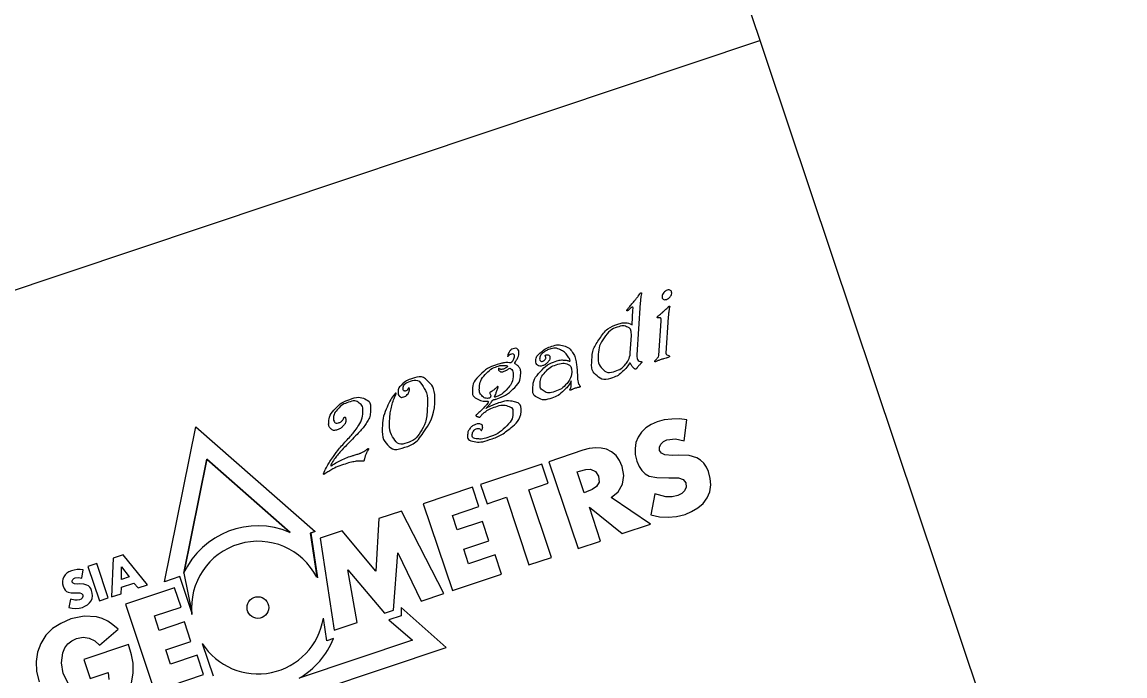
# Model space of a CAD drawing. Extents: x 469981 to 472086, y 246785 to 247785.
# Drawn here: x 472060.39 to 472086.15, y 247515.69 to 247530.97 of the extents above; entities that cross this region are included whole.
import ezdxf

# ---------------------------------------------------------------- set-up
doc = ezdxf.new("R2010")
doc.units = 0
doc.layers.add('RAMI_PLAN_####_TKST_#', color=7, linetype='Continuous')

msp = doc.modelspace()

# ---------------------------------------------------------------- linework, layer by layer
at = {"layer": 'RAMI_PLAN_####_TKST_#'}
for p, q in [((471989.915, 247501.146), (472077.618, 247530.544)), ((472064.161, 247518.092), (472064.351, 247517.173)), ((472064.354, 247517.131), (472064.351, 247517.173)), ((472064.593, 247516.451), (472064.847, 247515.692))]:
    msp.add_line(p, q, dxfattribs=at)
for points in [[(472086.148, 247505.099), (471575.094, 247333.794), (471481.337, 247613.498), (471992.39, 247784.804)], [(472075.917, 247521.674), (472075.744, 247521.698), (472075.564, 247521.696), (472075.387, 247521.675), (472075.221, 247521.63), (472075.078, 247521.568), (472074.954, 247521.49), (472074.853, 247521.391), (472074.777, 247521.274), (472074.726, 247521.144), (472074.704, 247521.006), (472074.709, 247520.864), (472074.747, 247520.713), (472074.8, 247520.589), (472074.864, 247520.49), (472074.937, 247520.415), (472075.032, 247520.363), (472075.213, 247520.326), (472075.491, 247520.323), (472075.722, 247520.32), (472075.832, 247520.281), (472075.892, 247520.202), (472075.901, 247520.107), (472075.861, 247520.019), (472075.795, 247519.953), (472075.703, 247519.91), (472075.571, 247519.881), (472075.427, 247519.881), (472075.167, 247519.945), (472075.077, 247519.459), (472075.278, 247519.412), (472075.479, 247519.399), (472075.675, 247519.415), (472075.873, 247519.467), (472076.026, 247519.533), (472076.171, 247519.618), (472076.292, 247519.725), (472076.391, 247519.852), (472076.45, 247519.996), (472076.474, 247520.158), (472076.458, 247520.307), (472076.417, 247520.468), (472076.371, 247520.573), (472076.31, 247520.663), (472076.231, 247520.732), (472076.144, 247520.79), (472075.965, 247520.841), (472075.727, 247520.853), (472075.578, 247520.847), (472075.403, 247520.86), (472075.322, 247520.894), (472075.278, 247520.96), (472075.273, 247521.036), (472075.307, 247521.107), (472075.371, 247521.169), (472075.45, 247521.207), (472075.647, 247521.231), (472075.848, 247521.185)], [(472074.145, 247519.861), (472074.311, 247519.997), (472074.411, 247520.177), (472074.439, 247520.372), (472074.4, 247520.585), (472074.339, 247520.724), (472074.26, 247520.841), (472074.158, 247520.928), (472074.037, 247520.989), (472073.915, 247521.018), (472073.785, 247521.025), (472073.636, 247521.007), (472073.484, 247520.965), (472072.691, 247520.699), (472073.372, 247518.67), (472073.898, 247518.845), (472073.638, 247519.636), (472074.405, 247519.017), (472075.069, 247519.239)], [(472072.226, 247520.041), (472072.678, 247520.194), (472072.527, 247520.644), (472071.098, 247520.165), (472071.249, 247519.714), (472071.698, 247519.866), (472072.227, 247518.288), (472072.754, 247518.463)], [(472073.355, 247520.462), (472073.406, 247520.481), (472073.552, 247520.517), (472073.666, 247520.521), (472073.783, 247520.469), (472073.85, 247520.357), (472073.864, 247520.223), (472073.803, 247520.115), (472073.706, 247520.049), (472073.569, 247519.993), (472073.519, 247519.974)], [(472071.058, 247519.65), (472070.907, 247520.101), (472069.758, 247519.716), (472070.44, 247517.687), (472071.587, 247518.072), (472071.436, 247518.524), (472070.815, 247518.315), (472070.702, 247518.651), (472071.291, 247518.849), (472071.138, 247519.301), (472070.551, 247519.104), (472070.438, 247519.443)], [(472067.678, 247516.763), (472068.21, 247516.94), (472067.992, 247518.171), (472068.854, 247517.156), (472069.062, 247517.227), (472069.167, 247518.567), (472069.708, 247517.442), (472070.237, 247517.621), (472069.249, 247519.545), (472068.721, 247519.37), (472068.646, 247518.14), (472067.867, 247519.082), (472067.349, 247518.91)], [(472062.131, 247518.316), (472061.923, 247518.247), (472062.192, 247517.444), (472062.4, 247517.514)], [(472061.812, 247518.168), (472061.743, 247518.176), (472061.672, 247518.176), (472061.602, 247518.167), (472061.537, 247518.15), (472061.48, 247518.126), (472061.432, 247518.094), (472061.392, 247518.055), (472061.361, 247518.009), (472061.341, 247517.957), (472061.332, 247517.904), (472061.334, 247517.847), (472061.349, 247517.788), (472061.37, 247517.738), (472061.395, 247517.699), (472061.426, 247517.669), (472061.462, 247517.649), (472061.534, 247517.634), (472061.643, 247517.634), (472061.735, 247517.632), (472061.778, 247517.616), (472061.802, 247517.585), (472061.805, 247517.547), (472061.79, 247517.513), (472061.764, 247517.488), (472061.727, 247517.47), (472061.675, 247517.459), (472061.619, 247517.459), (472061.515, 247517.484), (472061.48, 247517.292), (472061.56, 247517.273), (472061.639, 247517.268), (472061.717, 247517.275), (472061.794, 247517.294), (472061.856, 247517.32), (472061.912, 247517.354), (472061.961, 247517.397), (472061.999, 247517.446), (472062.023, 247517.503), (472062.031, 247517.567), (472062.026, 247517.626), (472062.009, 247517.69), (472061.991, 247517.732), (472061.967, 247517.767), (472061.938, 247517.795), (472061.902, 247517.817), (472061.831, 247517.838), (472061.737, 247517.842), (472061.678, 247517.84), (472061.609, 247517.845), (472061.577, 247517.859), (472061.56, 247517.885), (472061.557, 247517.915), (472061.571, 247517.944), (472061.596, 247517.967), (472061.627, 247517.982), (472061.705, 247517.992), (472061.784, 247517.974)], [(472064.099, 247517.302), (472063.948, 247517.754), (472062.802, 247517.369), (472063.482, 247515.339), (472064.628, 247515.724), (472064.477, 247516.175), (472063.854, 247515.965), (472063.741, 247516.303), (472064.329, 247516.5), (472064.177, 247516.953), (472063.59, 247516.755), (472063.478, 247517.093)]]:
    msp.add_lwpolyline(points, close=True, dxfattribs=at)
for points in [[(472074.634, 247523.9), (472074.656, 247524.244)], [(472074.826, 247524.408), (472074.748, 247523.193)], [(472075.262, 247523.18), (472075.314, 247523.993)], [(472075.479, 247524.074), (472075.425, 247523.232)], [(472074.592, 247523.24), (472074.618, 247523.65)], [(472073.216, 247522.473), (472073.216, 247522.587)], [(472064.351, 247517.173), (472064.069, 247518.014), (472063.715, 247517.89), (472064.448, 247521.514)], [(472064.351, 247517.173), (472064.069, 247518.014), (472063.715, 247517.89), (472064.448, 247521.514)], [(472064.448, 247521.514), (472067.23, 247519.064), (472067.119, 247519.025), (472067.273, 247517.997)], [(472064.448, 247521.514), (472067.23, 247519.064), (472067.132, 247519.032), (472067.286, 247517.986)], [(472064.161, 247518.092), (472064.705, 247520.756), (472066.645, 247519.047)], [(472066.645, 247519.047), (472064.705, 247520.756), (472064.161, 247518.092)], [(472067.427, 247520.405), (472067.429, 247520.418)], [(472062.998, 247517.863), (472063.095, 247517.747), (472063.318, 247517.822), (472062.745, 247518.522), (472062.517, 247518.446), (472062.475, 247517.539), (472062.698, 247517.614), (472062.709, 247517.766), (472062.998, 247517.863)], [(472062.885, 247518.007), (472062.707, 247517.947), (472062.71, 247518.238), (472062.885, 247518.007)], [(472063.233, 247515.523), (472062.904, 247513.881), (472070.295, 247516.36), (472069.238, 247517.291), (472069.244, 247517.097), (472068.954, 247517.004), (472069.506, 247516.525), (472066.862, 247515.641)], [(472061.464, 247515.524), (472061.35, 247515.75), (472061.307, 247515.997), (472061.337, 247516.232), (472061.387, 247516.349), (472061.457, 247516.442), (472061.549, 247516.515), (472061.661, 247516.568), (472061.813, 247516.596), (472061.955, 247516.577), (472062.087, 247516.514), (472062.198, 247516.413), (472062.628, 247516.783), (472062.51, 247516.888), (472062.392, 247516.971), (472062.258, 247517.031), (472062.124, 247517.072), (472061.834, 247517.089), (472061.522, 247517.023), (472061.291, 247516.921), (472061.098, 247516.797), (472060.941, 247516.642), (472060.823, 247516.452), (472060.745, 247516.244), (472060.712, 247516.026), (472060.725, 247515.793), (472060.785, 247515.552)], [(472067.664, 247516.567), (472067.505, 247516.513), (472067.424, 247517.039)], [(472062.939, 247515.528), (472062.98, 247515.756), (472062.979, 247515.988), (472062.941, 247516.184), (472062.87, 247516.43), (472061.826, 247516.08), (472061.976, 247515.629), (472062.4, 247515.771), (472062.41, 247515.611)]]:
    msp.add_lwpolyline(points, dxfattribs=at)
msp.add_circle((472065.895, 247517.289), 0.253, dxfattribs=at)
for radius, start, end in [(1.911, 66.9117, 155.1794), (1.911, 66.9117, 155.1794), (1.549, 27.1701, 185.8845), (1.549, 27.1701, 185.8845), (1.549, 212.7566, 350.6816), (1.911, 300.3965, 337.7753)]:
    msp.add_arc((472065.895, 247517.289), radius, start, end, dxfattribs=at)
for points in [[(472074.656, 247524.244), (472074.658, 247524.279), (472074.657, 247524.299), (472074.656, 247524.318), (472074.627, 247524.305), (472074.612, 247524.299), (472074.584, 247524.272), (472074.547, 247524.235), (472074.54, 247524.231), (472074.533, 247524.225), (472074.528, 247524.223), (472074.512, 247524.218), (472074.513, 247524.232), (472074.513, 247524.238), (472074.522, 247524.252), (472074.531, 247524.266), (472074.575, 247524.319), (472074.655, 247524.413), (472074.681, 247524.444), (472074.727, 247524.5), (472074.781, 247524.574), (472074.819, 247524.626), (472074.83, 247524.637), (472074.833, 247524.64), (472074.838, 247524.643), (472074.842, 247524.645), (472074.844, 247524.646), (472074.856, 247524.65), (472074.855, 247524.631), (472074.841, 247524.548), (472074.839, 247524.536), (472074.829, 247524.468), (472074.826, 247524.408)], [(472075.56, 247524.633), (472075.557, 247524.59), (472075.522, 247524.549), (472075.486, 247524.508), (472075.439, 247524.492), (472075.393, 247524.477), (472075.363, 247524.498), (472075.333, 247524.519), (472075.336, 247524.563), (472075.339, 247524.607), (472075.375, 247524.649), (472075.412, 247524.691), (472075.457, 247524.706), (472075.503, 247524.722), (472075.533, 247524.699), (472075.563, 247524.677), (472075.56, 247524.633)], [(472075.314, 247523.993), (472075.318, 247524.054), (472075.289, 247524.064), (472075.249, 247524.064), (472075.234, 247524.063), (472075.219, 247524.063), (472075.219, 247524.073), (472075.22, 247524.08), (472075.233, 247524.092), (472075.245, 247524.105), (472075.276, 247524.129), (472075.321, 247524.166), (472075.346, 247524.188), (472075.408, 247524.244), (472075.444, 247524.279), (472075.479, 247524.314), (472075.488, 247524.323), (472075.498, 247524.332), (472075.502, 247524.333), (472075.519, 247524.339), (472075.512, 247524.315), (472075.504, 247524.286), (472075.494, 247524.223), (472075.484, 247524.159), (472075.479, 247524.074)], [(472074.857, 247523.009), (472074.85, 247523.003), (472074.836, 247522.988), (472074.812, 247522.962), (472074.796, 247522.944), (472074.781, 247522.926), (472074.762, 247522.903), (472074.748, 247522.887), (472074.744, 247522.881), (472074.733, 247522.866), (472074.723, 247522.863), (472074.716, 247522.861), (472074.703, 247522.865), (472074.675, 247522.875), (472074.639, 247522.924), (472074.6, 247522.978), (472074.586, 247523.028), (472074.519, 247522.902), (472074.415, 247522.804), (472074.312, 247522.706), (472074.196, 247522.667), (472073.959, 247522.587), (472073.819, 247522.703), (472073.679, 247522.819), (472073.695, 247523.077), (472073.712, 247523.336), (472073.878, 247523.574), (472074.055, 247523.829), (472074.306, 247523.913), (472074.411, 247523.948), (472074.493, 247523.943), (472074.566, 247523.94), (472074.634, 247523.9)], [(472074.618, 247523.65), (472074.627, 247523.796), (472074.525, 247523.845), (472074.434, 247523.889), (472074.289, 247523.84), (472074.115, 247523.782), (472073.984, 247523.589), (472073.859, 247523.405), (472073.847, 247523.216), (472073.832, 247522.989), (472073.937, 247522.875), (472074.051, 247522.751), (472074.254, 247522.819), (472074.383, 247522.862), (472074.478, 247522.972), (472074.583, 247523.094), (472074.592, 247523.24)], [(472072.043, 247521.871), (472072.03, 247521.674), (472071.786, 247521.476), (472071.574, 247521.304), (472071.295, 247521.21), (472071.093, 247521.143), (472070.947, 247521.17), (472070.786, 247521.199), (472070.795, 247521.333), (472070.8, 247521.414), (472070.852, 247521.478), (472070.905, 247521.543), (472070.982, 247521.569), (472071.055, 247521.593), (472071.097, 247521.578), (472071.14, 247521.562), (472071.144, 247521.512), (472071.146, 247521.5), (472071.145, 247521.494), (472071.143, 247521.468), (472071.127, 247521.442), (472071.119, 247521.432), (472071.114, 247521.43), (472071.106, 247521.428), (472071.104, 247521.434), (472071.091, 247521.464), (472071.063, 247521.471), (472071.035, 247521.478), (472070.996, 247521.464), (472070.959, 247521.452), (472070.932, 247521.414), (472070.905, 247521.376), (472070.903, 247521.341), (472070.897, 247521.243), (472071.025, 247521.232), (472071.137, 247521.221), (472071.301, 247521.277), (472071.502, 247521.344), (472071.665, 247521.497), (472071.841, 247521.662), (472071.851, 247521.819), (472071.86, 247521.957), (472071.732, 247522), (472071.616, 247522.039), (472071.449, 247521.983), (472071.296, 247521.932), (472071.191, 247521.852), (472071.136, 247521.81), (472071.084, 247521.747), (472071.072, 247521.733), (472071.059, 247521.741), (472071.033, 247521.748), (472071.017, 247521.755), (472071.001, 247521.761), (472070.991, 247521.768), (472070.981, 247521.774), (472070.995, 247521.791), (472070.996, 247521.792), (472071.066, 247521.856), (472071.09, 247521.877), (472071.128, 247521.916), (472071.201, 247521.988), (472071.242, 247522.041), (472071.272, 247522.078), (472071.296, 247522.122), (472071.154, 247522.099), (472071.04, 247522.154), (472070.896, 247522.224), (472070.906, 247522.385), (472070.918, 247522.563), (472071.09, 247522.732), (472071.25, 247522.889), (472071.461, 247522.959), (472071.575, 247522.998), (472071.651, 247523.008), (472071.728, 247523.019), (472071.812, 247523.003), (472071.839, 247523.039), (472071.856, 247523.073), (472071.879, 247523.12), (472071.882, 247523.164), (472071.885, 247523.199), (472071.867, 247523.213), (472071.845, 247523.231), (472071.803, 247523.213), (472071.781, 247523.206), (472071.763, 247523.191), (472071.757, 247523.185), (472071.742, 247523.167), (472071.735, 247523.159), (472071.731, 247523.16), (472071.728, 247523.161), (472071.73, 247523.172), (472071.739, 247523.217), (472071.763, 247523.257), (472071.799, 247523.317), (472071.853, 247523.335), (472071.928, 247523.36), (472071.963, 247523.325), (472071.994, 247523.295), (472071.989, 247523.222), (472071.985, 247523.166), (472071.947, 247523.093), (472071.914, 247523.029), (472071.877, 247522.992), (472071.962, 247522.959), (472072.001, 247522.898), (472072.04, 247522.838), (472072.033, 247522.736), (472072.022, 247522.558), (472071.849, 247522.392), (472071.689, 247522.239), (472071.466, 247522.165), (472071.446, 247522.158), (472071.421, 247522.151), (472071.396, 247522.145), (472071.382, 247522.141), (472071.358, 247522.099), (472071.303, 247522.033), (472071.247, 247521.967), (472071.209, 247521.931), (472071.277, 247521.974), (472071.347, 247522.005), (472071.418, 247522.037), (472071.495, 247522.063), (472071.713, 247522.136), (472071.867, 247522.103), (472072.055, 247522.063), (472072.043, 247521.871)], [(472073.216, 247522.587), (472073.16, 247522.471), (472073.04, 247522.359), (472072.907, 247522.235), (472072.767, 247522.188), (472072.57, 247522.122), (472072.442, 247522.187), (472072.306, 247522.255), (472072.318, 247522.44), (472072.329, 247522.627), (472072.494, 247522.805), (472072.651, 247522.976), (472072.86, 247523.046), (472072.961, 247523.08), (472073.051, 247523.073), (472073.141, 247523.067), (472073.187, 247523.03), (472073.19, 247523.083), (472073.132, 247523.167), (472073.063, 247523.266), (472072.965, 247523.311), (472072.841, 247523.37), (472072.703, 247523.324), (472072.617, 247523.295), (472072.554, 247523.241), (472072.481, 247523.178), (472072.477, 247523.11), (472072.474, 247523.071), (472072.494, 247523.053), (472072.513, 247523.034), (472072.55, 247523.047), (472072.576, 247523.056), (472072.596, 247523.078), (472072.617, 247523.1), (472072.618, 247523.122), (472072.619, 247523.138), (472072.615, 247523.151), (472072.612, 247523.165), (472072.609, 247523.176), (472072.606, 247523.183), (472072.611, 247523.187), (472072.614, 247523.189), (472072.628, 247523.194), (472072.663, 247523.202), (472072.691, 247523.184), (472072.719, 247523.166), (472072.717, 247523.131), (472072.713, 247523.074), (472072.662, 247523.02), (472072.612, 247522.966), (472072.549, 247522.945), (472072.475, 247522.92), (472072.429, 247522.951), (472072.383, 247522.981), (472072.388, 247523.061), (472072.395, 247523.166), (472072.515, 247523.263), (472072.62, 247523.348), (472072.765, 247523.396), (472072.907, 247523.444), (472073.039, 247523.405), (472073.172, 247523.365), (472073.248, 247523.247), (472073.302, 247523.165), (472073.328, 247523.024), (472073.345, 247522.935), (472073.354, 247522.773), (472073.364, 247522.611), (472073.374, 247522.552), (472073.378, 247522.523), (472073.395, 247522.5), (472073.412, 247522.48), (472073.417, 247522.474)], [(472075.425, 247523.232), (472075.424, 247523.212), (472075.449, 247523.198), (472075.471, 247523.187), (472075.495, 247523.177)], [(472071.859, 247522.68), (472071.864, 247522.757), (472071.847, 247522.805), (472071.83, 247522.854), (472071.782, 247522.891), (472071.752, 247522.863), (472071.721, 247522.844), (472071.691, 247522.825), (472071.652, 247522.812), (472071.579, 247522.788), (472071.541, 247522.813), (472071.511, 247522.832), (472071.513, 247522.865), (472071.514, 247522.878), (472071.519, 247522.88), (472071.523, 247522.881), (472071.529, 247522.877), (472071.546, 247522.862), (472071.557, 247522.859), (472071.587, 247522.849), (472071.63, 247522.864), (472071.661, 247522.874), (472071.687, 247522.89), (472071.713, 247522.906), (472071.734, 247522.925), (472071.701, 247522.947), (472071.634, 247522.949), (472071.566, 247522.951), (472071.495, 247522.927), (472071.331, 247522.873), (472071.205, 247522.733), (472071.079, 247522.593), (472071.069, 247522.444), (472071.061, 247522.314), (472071.127, 247522.242), (472071.193, 247522.171), (472071.322, 247522.181), (472071.331, 247522.208), (472071.333, 247522.229), (472071.335, 247522.265), (472071.312, 247522.296), (472071.304, 247522.308), (472071.324, 247522.321), (472071.343, 247522.334), (472071.357, 247522.343), (472071.371, 247522.351), (472071.398, 247522.371), (472071.426, 247522.391), (472071.445, 247522.409), (472071.464, 247522.426), (472071.487, 247522.447), (472071.495, 247522.457), (472071.5, 247522.454), (472071.505, 247522.452), (472071.504, 247522.441), (472071.502, 247522.413), (472071.472, 247522.337), (472071.441, 247522.26), (472071.414, 247522.205), (472071.436, 247522.209), (472071.459, 247522.217), (472071.597, 247522.263), (472071.721, 247522.401), (472071.85, 247522.546), (472071.859, 247522.68)], [(472073.224, 247522.789), (472073.233, 247522.926), (472073.131, 247522.972), (472073.03, 247523.018), (472072.857, 247522.96), (472072.716, 247522.913), (472072.606, 247522.791), (472072.496, 247522.668), (472072.487, 247522.54), (472072.479, 247522.403), (472072.579, 247522.345), (472072.68, 247522.287), (472072.827, 247522.336), (472072.997, 247522.393), (472073.106, 247522.519), (472073.215, 247522.645), (472073.224, 247522.789)], [(472074.748, 247523.193), (472074.743, 247523.122), (472074.767, 247523.083), (472074.791, 247523.045), (472074.854, 247523.036), (472074.867, 247523.034), (472074.867, 247523.024), (472074.866, 247523.017), (472074.857, 247523.009)], [(472075.495, 247523.177), (472075.509, 247523.168), (472075.508, 247523.159), (472075.508, 247523.144), (472075.479, 247523.135), (472075.456, 247523.127), (472075.441, 247523.123), (472075.362, 247523.102), (472075.336, 247523.094), (472075.29, 247523.078), (472075.261, 247523.066), (472075.232, 247523.054), (472075.195, 247523.039), (472075.164, 247523.029), (472075.165, 247523.044), (472075.166, 247523.051), (472075.18, 247523.071), (472075.214, 247523.106), (472075.23, 247523.125), (472075.261, 247523.159), (472075.262, 247523.18)], [(472070.028, 247522.066), (472070.007, 247521.751), (472069.805, 247521.444), (472069.594, 247521.124), (472069.326, 247521.034), (472069.066, 247520.947), (472068.925, 247521.093), (472068.785, 247521.238), (472068.806, 247521.571), (472068.818, 247521.759), (472068.915, 247521.98), (472068.994, 247522.162), (472069.09, 247522.28), (472069.11, 247522.305), (472069.116, 247522.301), (472069.122, 247522.297), (472069.122, 247522.289), (472069.121, 247522.281), (472069.12, 247522.277), (472069.117, 247522.269), (472069.114, 247522.262), (472069.061, 247522.146), (472069.023, 247522.007), (472068.986, 247521.867), (472068.978, 247521.748), (472068.956, 247521.408), (472069.067, 247521.241), (472069.178, 247521.073), (472069.38, 247521.14), (472069.569, 247521.204), (472069.691, 247521.389), (472069.83, 247521.601), (472069.851, 247521.929), (472069.873, 247522.269), (472069.752, 247522.457), (472069.635, 247522.639), (472069.459, 247522.58), (472069.297, 247522.525), (472069.289, 247522.402), (472069.287, 247522.372), (472069.306, 247522.358), (472069.325, 247522.345), (472069.352, 247522.354), (472069.371, 247522.36), (472069.386, 247522.378), (472069.4, 247522.399), (472069.405, 247522.408), (472069.411, 247522.417), (472069.42, 247522.42), (472069.428, 247522.423), (472069.431, 247522.412), (472069.435, 247522.402), (472069.433, 247522.375), (472069.433, 247522.367), (472069.427, 247522.337), (472069.421, 247522.307), (472069.385, 247522.267), (472069.349, 247522.228), (472069.308, 247522.214), (472069.244, 247522.192), (472069.205, 247522.227), (472069.166, 247522.262), (472069.17, 247522.336), (472069.176, 247522.423), (472069.268, 247522.51), (472069.361, 247522.597), (472069.483, 247522.638), (472069.734, 247522.722), (472069.891, 247522.557), (472070.048, 247522.391), (472070.028, 247522.066)], [(472073.417, 247522.474), (472073.425, 247522.464), (472073.424, 247522.458), (472073.424, 247522.446), (472073.404, 247522.439), (472073.399, 247522.437), (472073.362, 247522.429), (472073.326, 247522.42), (472073.292, 247522.409), (472073.269, 247522.401), (472073.241, 247522.388), (472073.213, 247522.375), (472073.207, 247522.373), (472073.178, 247522.363), (472073.179, 247522.377), (472073.179, 247522.381), (472073.186, 247522.392), (472073.199, 247522.412), (472073.207, 247522.432), (472073.215, 247522.452), (472073.216, 247522.473)], [(472067.429, 247520.418), (472067.441, 247520.462), (472067.503, 247520.573), (472067.561, 247520.676), (472067.625, 247520.773), (472067.745, 247520.952), (472067.954, 247521.182), (472068.162, 247521.413), (472068.222, 247521.504), (472068.334, 247521.674), (472068.346, 247521.856), (472068.355, 247522), (472068.263, 247522.069), (472068.167, 247522.14), (472068.006, 247522.086), (472067.868, 247522.039), (472067.768, 247521.934), (472067.668, 247521.828), (472067.662, 247521.729), (472067.658, 247521.659), (472067.686, 247521.625), (472067.718, 247521.585), (472067.782, 247521.606), (472067.813, 247521.617), (472067.835, 247521.633), (472067.857, 247521.649), (472067.88, 247521.679), (472067.888, 247521.689), (472067.894, 247521.7), (472067.9, 247521.711), (472067.904, 247521.724), (472067.909, 247521.738), (472067.922, 247521.742), (472067.941, 247521.732), (472067.945, 247521.701), (472067.95, 247521.67), (472067.948, 247521.643), (472067.939, 247521.587), (472067.881, 247521.529), (472067.823, 247521.471), (472067.753, 247521.447), (472067.657, 247521.415), (472067.6, 247521.469), (472067.543, 247521.522), (472067.549, 247521.62), (472067.559, 247521.784), (472067.709, 247521.941), (472067.85, 247522.091), (472068.037, 247522.153), (472068.257, 247522.227), (472068.39, 247522.166), (472068.539, 247522.097), (472068.525, 247521.874), (472068.518, 247521.756), (472068.454, 247521.64), (472068.403, 247521.547), (472068.296, 247521.427), (472068.263, 247521.39), (472068.091, 247521.212), (472067.989, 247521.108), (472067.889, 247521.004), (472067.782, 247520.894), (472067.719, 247520.81), (472067.638, 247520.703), (472067.563, 247520.563), (472067.684, 247520.655), (472067.81, 247520.719), (472067.936, 247520.783), (472068.094, 247520.836), (472068.133, 247520.849), (472068.248, 247520.882), (472068.266, 247520.888), (472068.287, 247520.896), (472068.307, 247520.904), (472068.338, 247520.92), (472068.369, 247520.935), (472068.409, 247520.962), (472068.434, 247520.98), (472068.46, 247520.999), (472068.472, 247521.007), (472068.476, 247521.004), (472068.481, 247521), (472068.477, 247520.988)], [(472068.477, 247520.988), (472068.458, 247520.954), (472068.44, 247520.92), (472068.422, 247520.885), (472068.41, 247520.851), (472068.397, 247520.818), (472068.39, 247520.79), (472068.383, 247520.761), (472068.378, 247520.734), (472068.372, 247520.714), (472068.36, 247520.711), (472068.354, 247520.708), (472068.346, 247520.71), (472068.259, 247520.718), (472068.17, 247520.704), (472068.05, 247520.683), (472067.898, 247520.632), (472067.712, 247520.57), (472067.577, 247520.491), (472067.569, 247520.486), (472067.443, 247520.401), (472067.426, 247520.391), (472067.427, 247520.405)]]:
    msp.add_open_spline(points, degree=3, dxfattribs=at)

doc.saveas('drawing.dxf')
